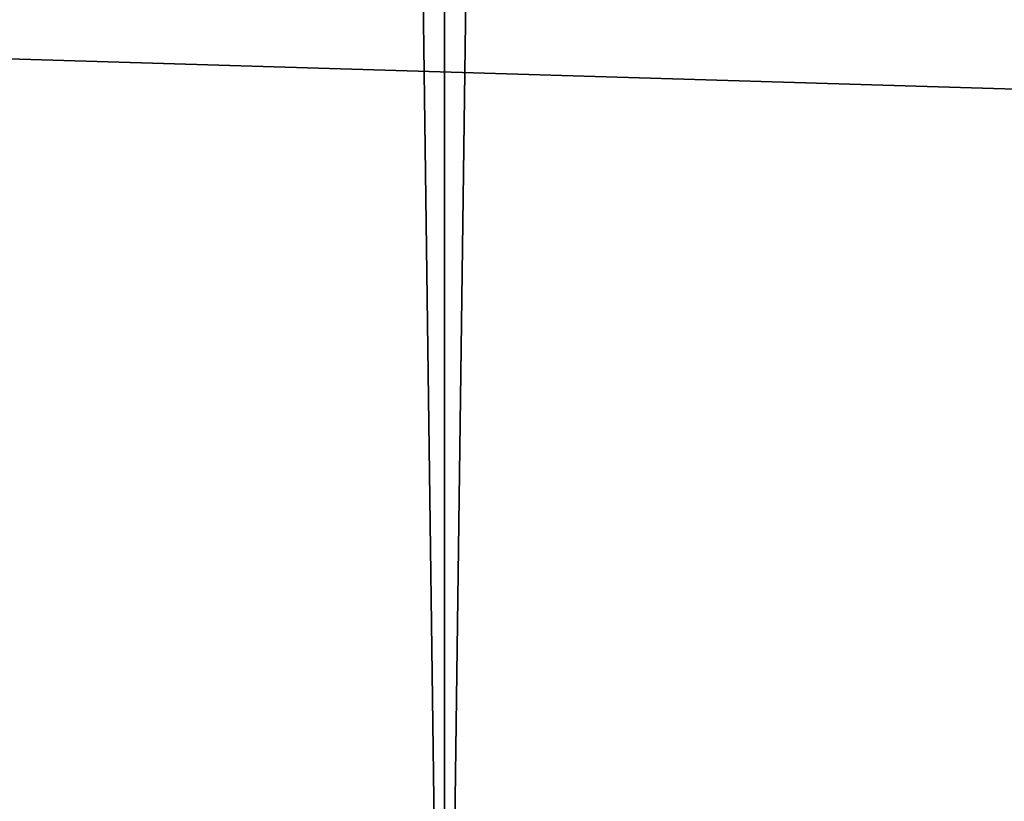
# Model space of a CAD drawing. Header units: millimetres. Extents: x -522 to 188, y -54 to 63.
# Tile 322 of 656: x -4.1862 to -4.1689, y -36.7863 to -36.7725. Entities that reach past the tile are written whole.
import ezdxf

# ---------------------------------------------------------------- set-up
doc = ezdxf.new("R2010")
doc.units = ezdxf.units.MM
doc.header["$LTSCALE"] = 65.185185
for name, color, linetype in [('1', 7, 'CONTINUOUS'), ('2', 7, 'CONTINUOUS'), ('8', 7, 'CONTINUOUS'), ('9', 7, 'CONTINUOUS')]:
    doc.layers.add(name, color=color, linetype=linetype)

msp = doc.modelspace()

# ---------------------------------------------------------------- linework, layer by layer
at = {"layer": '1', "color": 7, "linetype": 'Continuous'}
for points in [[(-4.178713, 23, -12.310092), (-4.974943, -36.8, -12.010406), (-4.949747, 4.846688, -12.020815), (-4.178713, 23, -12.310092)], [(-4.974943, -36.8, -12.010406), (-4.178713, 23, -12.310092), (-4.178775, -36.8, -12.310068), (-4.974943, -36.8, -12.010406)], [(-4.178775, -36.8, -12.310068), (-3.364648, 23, -12.557036), (-3.364709, -36.8, -12.557017), (-4.178775, -36.8, -12.310068)], [(-4.178713, 23, -12.310092), (-3.364648, 23, -12.557036), (-4.178775, -36.8, -12.310068), (-4.178713, 23, -12.310092)]]:
    msp.add_3dface(points, dxfattribs=at)
at = {"layer": '2', "color": 7, "linetype": 'Continuous'}
for points in [[(-4.178775, -36.8, 12.310068), (-4.974885, 23, 12.010434), (-4.974943, -36.8, 12.010406), (-4.178775, -36.8, 12.310068)], [(-4.178713, 23, 12.310092), (-4.974885, 23, 12.010434), (-4.178775, -36.8, 12.310068), (-4.178713, 23, 12.310092)], [(-3.364709, -36.8, 12.557017), (-4.178713, 23, 12.310092), (-4.178775, -36.8, 12.310068), (-3.364709, -36.8, 12.557017)], [(-3.364648, 23, 12.557036), (-4.178713, 23, 12.310092), (-3.364709, -36.8, 12.557017), (-3.364648, 23, 12.557036)]]:
    msp.add_3dface(points, dxfattribs=at)
at = {"layer": '8', "color": 3, "linetype": 'Continuous'}
for points in [[(-3.580653, -36.770913, -10.548265), (-4.217377, -36.792709, -10.181648), (-4.262876, -36.770913, -10.291494), (-3.580653, -36.770913, -10.548265)], [(-3.542435, -36.792709, -10.435678), (-4.217377, -36.792709, -10.181648), (-3.580653, -36.770913, -10.548265), (-3.542435, -36.792709, -10.435678)]]:
    msp.add_3dface(points, dxfattribs=at)
at = {"layer": '9', "color": 3, "linetype": 'Continuous'}
for points in [[(-4.217377, -36.792709, 10.181648), (-3.542435, -36.792709, 10.435678), (-4.262876, -36.770913, 10.291494), (-4.217377, -36.792709, 10.181648)], [(-4.262876, -36.770913, 10.291494), (-3.542435, -36.792709, 10.435678), (-3.580653, -36.770913, 10.548265), (-4.262876, -36.770913, 10.291494)]]:
    msp.add_3dface(points, dxfattribs=at)

doc.saveas('drawing.dxf')
